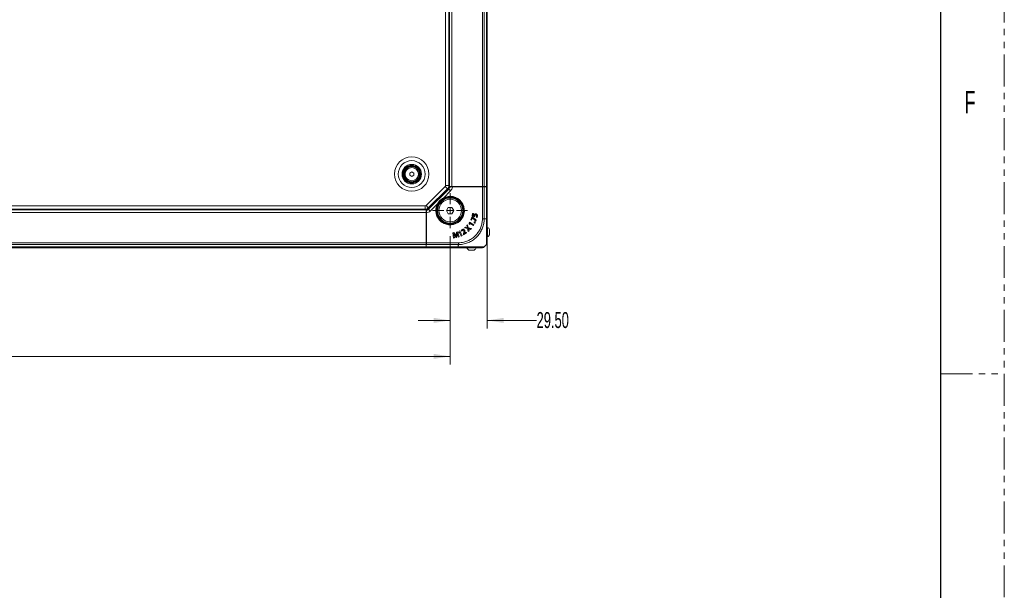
# Model space of a CAD drawing. Header units: millimetres. Extents: x 0 to 1118, y 0 to 864.
# Tile 388 of 390: x 922 to 1118, y 497 to 610. Entities that reach past the tile are written whole.
import ezdxf

# ---------------------------------------------------------------- set-up
doc = ezdxf.new("R2010")
doc.units = ezdxf.units.MM
doc.linetypes.add('PHANTOM', pattern=[12.7, 6.35, -1.27, 1.27, -1.27, 1.27, -1.27])
doc.styles.add('SLDTEXTSTYLE0', font='TXT', dxfattribs={"width": 0.605})
doc.styles.add('SLDTEXTSTYLE2', font='TXT', dxfattribs={"width": 0.6})
doc.dimstyles.new('SLDDIMSTYLE1', dxfattribs={"dimtxt": 3.175, "dimasz": 3.302, "dimexe": 0, "dimexo": 0.0625, "dimgap": 0.79375, "dimtad": 0, "dimtih": 1, "dimtoh": 1, "dimdec": 1, "dimlfac": 4, "dimrnd": 1e-09, "dimzin": 4, "dimdsep": 46, "dimtxsty": 'SLDTEXTSTYLE0', "dimsah": 1, "dimcen": 0.09, "dimadec": 0, "dimazin": 1, "dimtfac": 1, "dimtofl": 0, "dimtmove": 0, "dimatfit": 3, "dimfxl": 1, "dimfrac": 2, "dimtolj": 1, "dimtzin": 12, "dimarcsym": 0})
doc.dimstyles.new('SLDDIMSTYLE6', dxfattribs={"dimtxt": 3.175, "dimasz": 3.302, "dimexe": 0, "dimexo": 0.0625, "dimgap": 0.79375, "dimtad": 0, "dimtih": 1, "dimtoh": 1, "dimlfac": 4, "dimrnd": 1e-09, "dimzin": 4, "dimdsep": 46, "dimtxsty": 'SLDTEXTSTYLE0', "dimsah": 1, "dimcen": 0.09, "dimadec": 0, "dimazin": 1, "dimtfac": 1, "dimtmove": 0, "dimatfit": 0, "dimfxl": 1, "dimfrac": 2, "dimtolj": 1, "dimtzin": 12, "dimarcsym": 0})

# ---------------------------------------------------------------- blocks, each defined once
blk = doc.blocks.new('_D_25')
at = {"color": 7, "linetype": 'Continuous', "lineweight": 0}
for p, q in [((793.67, 567.13), (793.67, 541.6)), ((1007.42, 567.13), (1007.42, 541.6)), ((793.67, 543.2), (895.09, 543.2)), ((1007.42, 543.2), (906, 543.2))]:
    blk.add_line(p, q, dxfattribs=at)
for points in [[(793.67, 543.2), (796.97, 542.7), (796.97, 543.71)], [(1007.42, 543.2), (1004.12, 543.71), (1004.12, 542.7)]]:
    blk.add_solid(points, dxfattribs=at)
at = {"color": 7, "linetype": 'Continuous', "lineweight": 0, "insert": (895.09, 544.86), "char_height": 3.175, "attachment_point": 1, "style": 'SLDTEXTSTYLE0'}
blk.add_mtext('855.0', dxfattribs=at)
blk = doc.blocks.new('_D_26')
at = {"color": 7, "linetype": 'Continuous', "lineweight": 0}
for p, q in [((1014.79, 568.97), (1014.79, 548.76)), ((1007.42, 567.13), (1007.42, 548.76)), ((1007.42, 550.36), (1001.07, 550.36)), ((1014.79, 550.36), (1024.61, 550.36))]:
    blk.add_line(p, q, dxfattribs=at)
for points in [[(1007.42, 550.36), (1004.12, 550.87), (1004.12, 549.85)], [(1014.79, 550.36), (1018.1, 549.85), (1018.1, 550.87)]]:
    blk.add_solid(points, dxfattribs=at)
at = {"color": 7, "linetype": 'Continuous', "lineweight": 0, "insert": (1024.61, 552.02), "char_height": 3.175, "attachment_point": 1, "style": 'SLDTEXTSTYLE0'}
blk.add_mtext('29.50', dxfattribs=at)
blk = doc.blocks.new('SW_CENTERMARKSYMBOL_9')
at = {"color": 0, "linetype": 'Continuous', "lineweight": 0}
for p, q in [((0, 1.27), (0, 3.47)), ((-1.27, 0), (-3.47, 0)), ((0, 0), (-0.64, 0)), ((0, 0), (0, 0.64)), ((0, 0), (0, -0.64)), ((0, 0), (0.64, 0)), ((1.27, 0), (3.47, 0)), ((0, -1.27), (0, -3.47))]:
    blk.add_line(p, q, dxfattribs=at)

msp = doc.modelspace()

# ---------------------------------------------------------------- linework, layer by layer
at = {"color": 7, "linetype": 'PHANTOM', "lineweight": 0}
for p, q in [((1117.6, 0), (1117.6, 863.6)), ((1104.9, 539.75), (1117.6, 539.75))]:
    msp.add_line(p, q, dxfattribs=at)
at = {"color": 7, "linetype": 'Continuous', "lineweight": 30}
msp.add_line((1104.9, 838.2), (1104.9, 25.4), dxfattribs=at)
at = {"color": 9, "linetype": 'Continuous', "lineweight": 0}
for p, q in [((1006.5069, 577.1647), (1006.5069, 711.2331)), ((1007.1694, 711.4114), (1007.1694, 576.9864)), ((1007.7944, 711.4114), (1007.7944, 576.9864)), ((1013.8372, 711.4114), (1013.8372, 576.9864)), ((1014.1908, 711.4114), (1014.1908, 576.9864)), ((1014.6479, 711.4114), (1014.6479, 576.9864)), ((1002.6303, 573.1846), (1006.4336, 576.988)), ((1003.1302, 572.4576), (1007.1607, 576.488)), ((1007.5134, 576.1354), (1006.0745, 574.6965)), ((1006.4336, 576.988), (1006.8932, 576.5283)), ((1006.5069, 577.1647), (1007.1569, 577.1647)), ((1007.1607, 576.488), (1007.0848, 576.5269)), ((1007.5134, 576.1354), (1007.1607, 576.488)), ((1007.6211, 576.9364), (1007.7259, 576.9364)), ((1007.7259, 576.9364), (1014.1908, 576.9364)), ((1013.8372, 570.5485), (1013.8372, 576.919)), ((1014.1908, 576.9215), (1014.1908, 570.546)), ((1014.5465, 576.9451), (1014.5465, 576.9864)), ((1014.6479, 570.574), (1014.6479, 576.9433)), ((1006.0982, 574.6525), (1006.0745, 574.6965)), ((1002.6319, 572.4489), (798.4569, 572.4489)), ((1002.6319, 571.8239), (798.4569, 571.8239)), ((798.6352, 573.1114), (1002.4535, 573.1114)), ((1002.4535, 573.1114), (1002.4535, 572.4614)), ((1002.6303, 573.1846), (1003.0899, 572.725)), ((1002.6819, 571.8924), (1002.6819, 571.9972)), ((1002.6819, 565.4275), (1002.6819, 571.8924)), ((1003.0914, 572.5334), (1003.1302, 572.4576)), ((1003.4829, 572.1049), (1003.1302, 572.4576)), ((1004.9218, 573.5437), (1003.4829, 572.1049)), ((1004.9218, 573.5437), (1004.9658, 573.52)), ((1014.3516, 570.5739), (1014.6479, 570.5739)), ((1010.685, 568.8454), (1010.6856, 568.8475)), ((1010.8103, 568.972), (1010.8082, 568.9713)), ((1011.1152, 568.389), (1011.1173, 568.3897)), ((1011.2622, 568.5376), (1011.2616, 568.5355)), ((1002.6319, 565.781), (798.4569, 565.781)), ((1002.6993, 565.781), (1009.0698, 565.781)), ((1008.2153, 567.174), (1008.2175, 567.1744)), ((1008.3356, 567.2425), (1008.3338, 567.2414)), ((1008.7628, 567.3477), (1008.7649, 567.3475)), ((1008.9147, 567.3418), (1008.9126, 567.3412)), ((1010.0944, 567.6244), (1010.0922, 567.6249)), ((1002.6319, 565.4275), (798.4569, 565.4275)), ((1002.6319, 564.9704), (798.4569, 564.9704)), ((1002.6319, 565.0717), (1002.6732, 565.0717)), ((1002.6749, 564.9704), (1009.0443, 564.9704)), ((1009.0723, 565.4275), (1002.6967, 565.4275)), ((1009.0444, 565.2666), (1009.0444, 564.9704))]:
    msp.add_line(p, q, dxfattribs=at)
at = {"color": 7, "linetype": 'Continuous', "lineweight": 15}
for p, q in [((1007.1569, 577.1647), (1007.1569, 711.2331)), ((1007.2944, 711.4114), (1007.2944, 576.9864)), ((1014.7944, 711.4114), (1014.7944, 576.9864)), ((999.4069, 579.6726), (999.7944, 579.8964)), ((999.4069, 579.2252), (999.4069, 579.6726)), ((999.7944, 579.8964), (1000.1819, 579.6726)), ((1000.1819, 579.6726), (1000.1819, 579.2252)), ((999.7944, 579.0015), (999.4069, 579.2252)), ((1000.1819, 579.2252), (999.7944, 579.0015)), ((1003.0899, 572.725), (1006.8932, 576.5283)), ((1003.0914, 572.5334), (1007.0848, 576.5269)), ((1007.1245, 576.9255), (1007.2925, 576.9255)), ((1007.139, 576.9864), (1007.2217, 576.9864)), ((1007.2217, 576.9864), (1007.1608, 576.9255)), ((1007.2944, 576.9864), (1007.2217, 576.9864)), ((1007.2925, 576.9255), (1007.2944, 576.9364)), ((1007.7944, 576.9864), (1007.2944, 576.9864)), ((1007.2944, 576.9364), (1007.296, 576.9473)), ((1007.3744, 576.9271), (1007.296, 576.9473)), ((1007.296, 576.9473), (1007.5444, 576.9473)), ((1007.5444, 576.9473), (1007.6211, 576.9364)), ((1007.6211, 576.9364), (1007.7259, 576.9513)), ((1007.6211, 576.9364), (1007.7259, 576.9215)), ((1007.7259, 576.9364), (1007.7259, 576.9513)), ((1007.7259, 576.9513), (1014.1908, 576.9513)), ((1007.7259, 576.9364), (1007.7259, 576.9215)), ((1007.7259, 576.9215), (1014.1908, 576.9215)), ((1013.8372, 576.9864), (1007.7944, 576.9864)), ((1007.8747, 576.919), (1013.8372, 576.919)), ((1008.4418, 576.9513), (1008.4769, 576.9864)), ((1012.1444, 576.9513), (1012.1444, 576.9864)), ((1012.6444, 576.9864), (1012.6444, 576.9513)), ((1013.5444, 576.9513), (1013.5444, 576.9864)), ((1014.1908, 576.9864), (1013.8372, 576.9864)), ((1014.6479, 576.9864), (1014.1908, 576.9864)), ((1014.1908, 576.9513), (1014.1908, 576.9364)), ((1014.1908, 576.9513), (1014.6479, 576.9433)), ((1014.1908, 576.9364), (1014.1908, 576.9215)), ((1014.7944, 576.9864), (1014.6479, 576.9864)), ((1014.6694, 576.9864), (1014.6694, 576.9429)), ((1014.7944, 576.9372), (1014.7944, 570.5745)), ((1004.9557, 573.4653), (1005.5544, 574.0639)), ((1005.5544, 574.0639), (1006.153, 574.6626)), ((1002.6319, 572.3239), (798.4569, 572.3239)), ((798.6352, 572.4614), (1002.4535, 572.4614)), ((1002.6319, 572.3965), (1002.6319, 572.4793)), ((1002.6928, 572.4574), (1002.6319, 572.3965)), ((1002.6319, 572.3965), (1002.6319, 572.3239)), ((1002.6319, 571.8239), (1002.6319, 572.3239)), ((1002.6319, 565.781), (1002.6319, 571.8239)), ((1002.667, 571.8924), (1002.6819, 571.9972)), ((1002.6819, 571.8924), (1002.667, 571.8924)), ((1002.667, 565.4275), (1002.667, 571.8924)), ((1002.6819, 572.3239), (1002.6709, 572.3222)), ((1002.6912, 572.2439), (1002.6709, 572.3222)), ((1002.6709, 572.0739), (1002.6709, 572.3222)), ((1002.6819, 571.9972), (1002.6709, 572.0739)), ((1002.6819, 572.3239), (1002.6928, 572.3258)), ((1002.6967, 571.8924), (1002.6819, 571.9972)), ((1002.6819, 571.8924), (1002.6967, 571.8924)), ((1002.6928, 572.4938), (1002.6928, 572.3258)), ((1002.6967, 565.4275), (1002.6967, 571.8924)), ((1002.6993, 571.7435), (1002.6993, 565.781)), ((1007.0497, 572.8391), (1006.6801, 572.1989)), ((1006.6801, 572.1989), (1007.0497, 571.5587)), ((1006.6902, 572.1989), (1006.6801, 572.1989)), ((1007.0548, 572.8304), (1006.6902, 572.1989)), ((1006.6902, 572.1989), (1007.0548, 571.5674)), ((1007.789, 572.8391), (1007.0497, 572.8391)), ((1007.0548, 572.8304), (1007.0497, 572.8391)), ((1007.7839, 572.8304), (1007.0548, 572.8304)), ((1007.7839, 572.8304), (1007.789, 572.8391)), ((1008.1485, 572.1989), (1007.7839, 572.8304)), ((1007.7839, 571.5674), (1008.1485, 572.1989)), ((1008.1586, 572.1989), (1007.789, 572.8391)), ((1007.789, 571.5587), (1008.1586, 572.1989)), ((1008.1485, 572.1989), (1008.1586, 572.1989)), ((1010.0554, 572.1114), (1010.188, 572.1114)), ((1010.0569, 572.2364), (1010.0569, 572.1989)), ((1011.8966, 571.639), (1011.797, 571.1216)), ((1011.8983, 571.6365), (1011.7995, 571.1231)), ((1012.0537, 571.6088), (1011.8966, 571.639)), ((1011.8983, 571.6365), (1011.8966, 571.639)), ((1012.0511, 571.607), (1011.8983, 571.6365)), ((1011.9771, 571.2224), (1012.0511, 571.607)), ((1011.9796, 571.2238), (1012.0537, 571.6088)), ((1012.0511, 571.607), (1012.0537, 571.6088)), ((1002.6319, 571.1414), (1002.667, 571.1765)), ((1007.0548, 571.5674), (1007.0497, 571.5587)), ((1007.0497, 571.5587), (1007.789, 571.5587)), ((1007.0548, 571.5674), (1007.7839, 571.5674)), ((1007.7839, 571.5674), (1007.789, 571.5587)), ((1011.2142, 569.7763), (1011.1857, 569.5015)), ((1011.2164, 569.7755), (1011.188, 569.5029)), ((1011.3003, 569.9129), (1011.2142, 569.7763)), ((1011.2164, 569.7755), (1011.2142, 569.7763)), ((1011.301, 569.9099), (1011.2164, 569.7755)), ((1012.1627, 569.3697), (1011.3003, 569.9129)), ((1011.301, 569.9099), (1011.3003, 569.9129)), ((1012.1597, 569.3691), (1011.301, 569.9099)), ((1011.3247, 569.4546), (1011.3443, 569.6603)), ((1011.3266, 569.4516), (1011.3465, 569.6596)), ((1011.3443, 569.6603), (1011.3475, 569.6653)), ((1011.3443, 569.6603), (1011.3465, 569.6596)), ((1011.3465, 569.6596), (1011.3481, 569.6623)), ((1011.3475, 569.6653), (1011.3481, 569.6623)), ((1011.3475, 569.6653), (1012.0625, 569.2149)), ((1011.3481, 569.6623), (1012.0632, 569.2119)), ((1011.7773, 571.0167), (1011.5474, 570.371)), ((1011.5502, 570.3723), (1011.5474, 570.371)), ((1011.5474, 570.371), (1011.6981, 570.3173)), ((1011.7786, 571.0139), (1011.5502, 570.3723)), ((1011.5502, 570.3723), (1011.6968, 570.3201)), ((1011.6968, 570.3201), (1011.8578, 570.7723)), ((1011.6968, 570.3201), (1011.6981, 570.3173)), ((1011.6981, 570.3173), (1011.8591, 570.7695)), ((1011.894, 570.9752), (1011.7773, 571.0167)), ((1011.7786, 571.0139), (1011.7773, 571.0167)), ((1011.8928, 570.9733), (1011.7786, 571.0139)), ((1011.7995, 571.1231), (1011.797, 571.1216)), ((1011.797, 571.1216), (1012.2893, 570.9581)), ((1011.7995, 571.1231), (1012.2873, 570.9611)), ((1011.8578, 570.7723), (1011.8633, 570.7703)), ((1011.8578, 570.7723), (1011.8591, 570.7695)), ((1011.8591, 570.7695), (1011.862, 570.7684)), ((1011.8633, 570.7703), (1011.862, 570.7684)), ((1011.862, 570.7684), (1012.5247, 570.0763)), ((1011.8633, 570.7703), (1012.5238, 570.0804)), ((1011.8928, 570.9733), (1011.894, 570.9752)), ((1012.5905, 570.2679), (1011.8928, 570.9733)), ((1012.5931, 570.2684), (1011.894, 570.9752)), ((1011.9771, 571.2224), (1011.9796, 571.2238)), ((1012.1759, 571.153), (1011.9771, 571.2224)), ((1012.1739, 571.156), (1011.9796, 571.2238)), ((1012.1759, 571.153), (1012.1739, 571.156)), ((1012.1854, 571.2288), (1012.1832, 571.2293)), ((1012.1968, 569.8905), (1012.1948, 569.8915)), ((1012.2552, 569.7321), (1012.2543, 569.7302)), ((1012.2965, 571.4585), (1012.2949, 571.46)), ((1012.3043, 571.0974), (1012.3065, 571.097)), ((1012.3574, 569.9426), (1012.3584, 569.9446)), ((1012.4161, 569.785), (1012.4176, 569.7833)), ((1012.4161, 569.785), (1012.4161, 569.785)), ((1012.4176, 569.7833), (1012.4178, 569.7833)), ((1012.5238, 570.0804), (1012.5905, 570.2679)), ((1012.5238, 570.0804), (1012.5247, 570.0763)), ((1012.5247, 570.0763), (1012.5931, 570.2684)), ((1012.5511, 571.3473), (1012.5506, 571.3452)), ((1012.5738, 571.5398), (1012.5742, 571.5419)), ((1012.5905, 570.2679), (1012.5931, 570.2684)), ((1012.5974, 570.8828), (1012.7332, 570.8168)), ((1012.6007, 570.8835), (1012.7326, 570.8195)), ((1012.6941, 571.0925), (1012.692, 571.0929)), ((1012.8405, 571.0706), (1012.8427, 571.0702)), ((1014.7944, 570.5745), (1014.7944, 570.4239)), ((1007.4194, 569.5614), (1007.3819, 569.5614)), ((1007.5069, 569.4303), (1007.5069, 569.5629)), ((1008.193, 567.8173), (1007.9454, 567.7601)), ((1007.9454, 567.7601), (1008.1145, 566.7145)), ((1007.9479, 567.7585), (1007.9454, 567.7601)), ((1008.1919, 567.8148), (1007.9479, 567.7585)), ((1007.9479, 567.7585), (1008.1162, 566.7171)), ((1008.1919, 567.8148), (1008.193, 567.8173)), ((1008.421, 567.4331), (1008.1919, 567.8148)), ((1008.4229, 567.4342), (1008.193, 567.8173)), ((1008.6712, 567.9277), (1008.6244, 567.4824)), ((1008.6732, 567.9259), (1008.6265, 567.4822)), ((1008.9157, 567.9842), (1008.6712, 567.9277)), ((1008.6732, 567.9259), (1008.6712, 567.9277)), ((1008.9142, 567.9816), (1008.6732, 567.9259)), ((1008.7939, 567.7716), (1008.8024, 567.7736)), ((1008.7939, 567.7716), (1008.796, 567.7699)), ((1008.796, 567.7699), (1008.8007, 567.7709)), ((1008.8024, 567.7736), (1008.8007, 567.7709)), ((1008.9142, 567.9816), (1008.9157, 567.9842)), ((1009.2103, 566.9697), (1008.9142, 567.9816)), ((1009.213, 566.9681), (1008.9157, 567.9842)), ((1009.2342, 568.0785), (1009.058, 567.8657)), ((1009.058, 567.8657), (1009.1476, 567.746)), ((1009.0608, 567.8656), (1009.058, 567.8657)), ((1009.2356, 568.0767), (1009.0608, 567.8656)), ((1009.0608, 567.8656), (1009.1477, 567.7496)), ((1009.1476, 567.746), (1009.2795, 567.9081)), ((1009.1477, 567.7496), (1009.1476, 567.746)), ((1009.1477, 567.7496), (1009.2782, 567.9099)), ((1009.3817, 568.1444), (1009.2342, 568.0785)), ((1009.2356, 568.0767), (1009.2342, 568.0785)), ((1009.3805, 568.1416), (1009.2356, 568.0767)), ((1009.2782, 567.9099), (1009.2835, 567.9123)), ((1009.2782, 567.9099), (1009.2795, 567.9081)), ((1009.2795, 567.9081), (1009.2824, 567.9094)), ((1009.2835, 567.9123), (1009.2824, 567.9094)), ((1009.2824, 567.9094), (1009.6275, 567.1379)), ((1009.2835, 567.9123), (1009.6286, 567.1408)), ((1009.3805, 568.1416), (1009.3817, 568.1444)), ((1009.7949, 567.2152), (1009.3805, 568.1416)), ((1009.7978, 567.2141), (1009.3817, 568.1444)), ((1009.6262, 568.1602), (1009.7475, 568.0762)), ((1009.6288, 568.1611), (1009.7464, 568.0796)), ((1009.8338, 568.4164), (1009.8327, 568.4182)), ((1009.8837, 568.2671), (1009.8848, 568.2653)), ((1010.1149, 567.3671), (1010.6961, 567.7417)), ((1010.1155, 567.3702), (1010.6931, 567.7424)), ((1010.132, 568.2213), (1010.1301, 568.2201)), ((1010.2535, 567.6517), (1010.2873, 567.7656)), ((1010.2559, 567.652), (1010.2894, 567.765)), ((1010.6089, 567.8731), (1010.2569, 567.6464)), ((1010.6095, 567.8762), (1010.2576, 567.6494)), ((1010.2803, 568.3392), (1010.2822, 568.3404)), ((1010.2873, 567.7656), (1010.2894, 567.765)), ((1010.4503, 568.9196), (1010.2948, 568.7624)), ((1010.299, 568.7636), (1010.2948, 568.7624)), ((1010.2948, 568.7624), (1010.8777, 568.6091)), ((1010.4509, 568.9171), (1010.299, 568.7636)), ((1010.299, 568.7636), (1010.8795, 568.6109)), ((1010.6856, 568.8475), (1010.4503, 568.9196)), ((1010.4509, 568.9171), (1010.4503, 568.9196)), ((1010.685, 568.8454), (1010.4509, 568.9171)), ((1010.6089, 567.8731), (1010.6095, 567.8762)), ((1010.6931, 567.7424), (1010.6089, 567.8731)), ((1010.6961, 567.7417), (1010.6095, 567.8762)), ((1010.6931, 567.7424), (1010.6961, 567.7417)), ((1010.8882, 569.3621), (1010.7327, 569.2049)), ((1010.7327, 569.2049), (1010.8082, 568.9713)), ((1010.7352, 569.2043), (1010.7327, 569.2049)), ((1010.8871, 569.3578), (1010.7352, 569.2043)), ((1010.7352, 569.2043), (1010.8103, 568.972)), ((1010.8756, 568.7876), (1010.8735, 568.7854)), ((1010.8741, 568.7829), (1010.8735, 568.7854)), ((1010.8781, 568.7871), (1010.8741, 568.7829)), ((1010.8781, 568.7871), (1010.8756, 568.7876)), ((1010.8795, 568.6109), (1010.8777, 568.6091)), ((1010.8777, 568.6091), (1011.0372, 568.01)), ((1010.8795, 568.6109), (1011.0383, 568.0142)), ((1010.8871, 569.3578), (1010.8882, 569.3621)), ((1011.0358, 568.7778), (1010.8871, 569.3578)), ((1011.0376, 568.7796), (1010.8882, 569.3621)), ((1011.0358, 568.7778), (1011.0376, 568.7796)), ((1011.6441, 568.6263), (1011.0358, 568.7778)), ((1011.0372, 568.01), (1011.1927, 568.1672)), ((1011.0383, 568.0142), (1011.0372, 568.01)), ((1011.6483, 568.6275), (1011.0376, 568.7796)), ((1011.0383, 568.0142), (1011.1902, 568.1677)), ((1011.0402, 568.5982), (1011.0457, 568.6036)), ((1011.0402, 568.5982), (1011.0428, 568.5977)), ((1011.0428, 568.5977), (1011.0463, 568.6011)), ((1011.0457, 568.6036), (1011.0463, 568.6011)), ((1011.1902, 568.1677), (1011.1152, 568.389)), ((1011.1927, 568.1672), (1011.1173, 568.3897)), ((1011.188, 569.5029), (1011.1857, 569.5015)), ((1011.1857, 569.5015), (1011.3266, 569.4516)), ((1011.188, 569.5029), (1011.3247, 569.4546)), ((1011.1902, 568.1677), (1011.1927, 568.1672)), ((1011.2616, 568.5355), (1011.4917, 568.4692)), ((1011.2622, 568.5376), (1011.491, 568.4717)), ((1011.3247, 569.4546), (1011.3266, 569.4516)), ((1011.491, 568.4717), (1011.6441, 568.6263)), ((1011.491, 568.4717), (1011.4917, 568.4692)), ((1011.4917, 568.4692), (1011.6483, 568.6275)), ((1011.6441, 568.6263), (1011.6483, 568.6275)), ((1012.0625, 569.2149), (1012.1597, 569.3691)), ((1012.0625, 569.2149), (1012.0632, 569.2119)), ((1012.0632, 569.2119), (1012.1627, 569.3697)), ((1012.1597, 569.3691), (1012.1627, 569.3697)), ((1014.8594, 568.865), (1014.7944, 568.865)), ((1014.8594, 566.99), (1014.8594, 568.865)), ((1015.2644, 567.3997), (1015.2644, 568.4552)), ((1002.6319, 567.4739), (1002.667, 567.4739)), ((1002.667, 566.9739), (1002.6319, 566.9739)), ((1002.6319, 566.0739), (1002.667, 566.0739)), ((1002.6319, 565.4275), (1002.6319, 565.781)), ((1008.1145, 566.7145), (1008.2902, 566.755)), ((1008.1162, 566.7171), (1008.1145, 566.7145)), ((1008.1162, 566.7171), (1008.2877, 566.7567)), ((1008.132, 567.6184), (1008.1388, 567.6205)), ((1008.132, 567.6184), (1008.1345, 567.6169)), ((1008.1345, 567.6169), (1008.1376, 567.6178)), ((1008.1388, 567.6205), (1008.1376, 567.6178)), ((1008.2877, 566.7567), (1008.2153, 567.174)), ((1008.2902, 566.755), (1008.2175, 567.1744)), ((1008.2877, 566.7567), (1008.2902, 566.755)), ((1008.3338, 567.2414), (1008.5731, 566.8332)), ((1008.3356, 567.2425), (1008.5741, 566.8357)), ((1008.421, 567.4331), (1008.4229, 567.4342)), ((1008.5731, 566.8332), (1008.7182, 566.8667)), ((1008.5741, 566.8357), (1008.5731, 566.8332)), ((1008.5741, 566.8357), (1008.7162, 566.8685)), ((1008.5991, 567.0961), (1008.6003, 567.0986)), ((1008.6068, 567.0978), (1008.5991, 567.0961)), ((1008.6047, 567.0995), (1008.6003, 567.0986)), ((1008.6068, 567.0978), (1008.6047, 567.0995)), ((1008.6265, 567.4822), (1008.6244, 567.4824)), ((1008.7162, 566.8685), (1008.7628, 567.3477)), ((1008.7162, 566.8685), (1008.7182, 566.8667)), ((1008.7182, 566.8667), (1008.7649, 567.3475)), ((1008.9126, 567.3412), (1009.0297, 566.9258)), ((1008.9147, 567.3418), (1009.0312, 566.9284)), ((1009.0297, 566.9258), (1009.213, 566.9681)), ((1009.0312, 566.9284), (1009.0297, 566.9258)), ((1009.0312, 566.9284), (1009.2103, 566.9697)), ((1009.2103, 566.9697), (1009.213, 566.9681)), ((1009.6275, 567.1379), (1009.7978, 567.2141)), ((1009.6286, 567.1408), (1009.6275, 567.1379)), ((1009.6286, 567.1408), (1009.7949, 567.2152)), ((1009.7949, 567.2152), (1009.7978, 567.2141)), ((1010.0922, 567.6249), (1010.0512, 567.466)), ((1010.0535, 567.4664), (1010.0512, 567.466)), ((1010.0512, 567.466), (1010.1149, 567.3671)), ((1010.0944, 567.6244), (1010.0535, 567.4664)), ((1010.0535, 567.4664), (1010.1155, 567.3702)), ((1010.1155, 567.3702), (1010.1149, 567.3671)), ((1010.2535, 567.6517), (1010.2559, 567.652)), ((1010.2569, 567.6464), (1010.2535, 567.6517)), ((1010.2576, 567.6494), (1010.2559, 567.652)), ((1010.2569, 567.6464), (1010.2576, 567.6494)), ((1014.7944, 566.99), (1014.8594, 566.99)), ((1002.6319, 564.8239), (798.4569, 564.8239)), ((1002.6319, 564.9704), (1002.6319, 565.4275)), ((1002.6319, 564.8239), (1002.6319, 564.9704)), ((1002.6753, 564.9489), (1002.6319, 564.9489)), ((1002.667, 565.4275), (1002.6749, 564.9704)), ((1002.6819, 565.4275), (1002.667, 565.4275)), ((1009.0438, 564.8239), (1002.6811, 564.8239)), ((1002.6967, 565.4275), (1002.6819, 565.4275)), ((1009.1943, 564.8239), (1009.0438, 564.8239)), ((1010.7533, 564.8239), (1010.7533, 564.7589)), ((1010.7533, 564.7589), (1012.6283, 564.7589)), ((1011.163, 564.3539), (1012.2186, 564.3539)), ((1012.6283, 564.7589), (1012.6283, 564.8239)), ((1014.6479, 565.4275), (1014.1908, 564.9703))]:
    msp.add_line(p, q, dxfattribs=at)
at = {"color": 7, "linetype": 'Continuous', "lineweight": 15, "flags": 128}
for points in [[(1010.134, 572.7502), (1010.0905, 572.5778), (1010.0569, 572.2364)], [(1012.2873, 570.9611), (1012.2883, 570.9596), (1012.2893, 570.9581)], [(1012.4161, 569.785), (1012.4168, 569.7843), (1012.4173, 569.7838), (1012.4178, 569.7833)], [(1012.6007, 570.8835), (1012.599, 570.8831), (1012.5974, 570.8828)], [(1012.7326, 570.8195), (1012.7329, 570.8181), (1012.7332, 570.8168)], [(1007.3819, 569.5614), (1007.0404, 569.5278), (1006.868, 569.4843)], [(1009.6288, 568.1611), (1009.6275, 568.1606), (1009.6262, 568.1602)], [(1009.7464, 568.0796), (1009.747, 568.0779), (1009.7475, 568.0762)]]:
    msp.add_lwpolyline(points, dxfattribs=at)
at = {"color": 9, "linetype": 'Continuous', "lineweight": 0}
for radius in [3.4165, 2.677, 1.9375, 1.3179]:
    msp.add_circle((999.7944, 579.4489), radius, dxfattribs=at)
at = {"color": 7, "linetype": 'Continuous', "lineweight": 15}
for centre, radius in [((999.7944, 579.4489), 1.75), ((999.7944, 579.4489), 1.6875), ((999.7944, 579.4489), 1.575), ((999.7944, 579.4489), 1.5), ((1007.4194, 572.1989), 2.6375), ((1007.4194, 572.1989), 2.5125), ((1007.4194, 572.1989), 2.5), ((1007.4194, 572.1989), 2.25)]:
    msp.add_circle(centre, radius, dxfattribs=at)
at = {"color": 9, "linetype": 'Continuous', "lineweight": 0}
for centre, radius, start, end in [((1006.2569, 577.1647), 0.25, 315, 0), ((1007.4194, 572.1989), 2.8366, 151.699714, 118.300286), ((1007.4194, 572.1989), 2.7866, 151.699714, 118.300286), ((1002.4535, 573.3614), 0.25, 270, 315)]:
    msp.add_arc(centre, radius, start, end, dxfattribs=at)
at = {"color": 7, "linetype": 'Continuous', "lineweight": 15}
for centre, radius, start, end in [((1006.2569, 577.1647), 0.9, 315, 0), ((1007.4194, 572.1989), 2.77, 145.455877, 124.544123), ((1007.4194, 572.1989), 2.77, 124.544123, 145.455877), ((1002.4535, 573.3614), 0.9, 270, 315), ((1014.3207, 567.9275), 1.0813, 29.216202, 60.117852), ((1014.3207, 567.9275), 1.0813, 299.882148, 330.783798), ((1011.6908, 565.2976), 1.0813, 209.882148, 240.783798), ((1011.6908, 565.2976), 1.0813, 299.216202, 330.117852), ((1014.2944, 565.781), 0.5, 315, 336.60475)]:
    msp.add_arc(centre, radius, start, end, dxfattribs=at)
for centre, major_axis, start_param, end_param in [((1013.8372, 576.9277), (0.5, 0), 4.71238898, 5.49778714), ((1014.2944, 576.9372), (0.5, 0), 0, 0.78539816), ((1002.6906, 565.781), (0, 0.5), 3.92699082, 4.71238898), ((1002.6811, 565.3239), (0, 0.5), 2.35619449, 3.14159265)]:
    msp.add_ellipse(centre, major_axis=major_axis, ratio=0.01745506, start_param=start_param, end_param=end_param, dxfattribs=at)
for points, knots in [([(1007.0848, 576.5269), (1007.1359, 576.5869), (1007.2355, 576.704), (1007.2738, 576.8529), (1007.2925, 576.9255)], [0, 0, 0, 0, 0.51204708, 1, 1, 1, 1]), ([(1007.3744, 576.9271), (1007.3837, 576.9261), (1007.4023, 576.9242), (1007.4981, 576.9217), (1007.632, 576.9199), (1007.766, 576.9191), (1007.8484, 576.919), (1007.8747, 576.919)], [0, 0, 0, 0, 0.22296652, 0.44590646, 0.66962143, 0.89461724, 1, 1, 1, 1]), ([(1002.6993, 571.7435), (1002.6992, 571.8001), (1002.699, 571.9132), (1002.6975, 572.0639), (1002.6953, 572.1775), (1002.693, 572.2319), (1002.6916, 572.2411), (1002.6912, 572.2439)], [0, 0, 0, 0, 0.2256354, 0.45127556, 0.67670852, 0.90114065, 1, 1, 1, 1]), ([(1002.6928, 572.3258), (1002.7654, 572.3444), (1002.9142, 572.3827), (1003.0314, 572.4824), (1003.0914, 572.5334)], [0, 0, 0, 0, 0.48797069, 1, 1, 1, 1]), ([(1012.1832, 571.2293), (1012.1822, 571.2232), (1012.18, 571.211), (1012.1763, 571.1867), (1012.1749, 571.1682), (1012.1739, 571.156)], [0, 0, 0, 0, 0.25028992, 0.50060717, 1, 1, 1, 1]), ([(1012.1854, 571.2288), (1012.1843, 571.2228), (1012.1822, 571.2106), (1012.1793, 571.1919), (1012.1774, 571.1727), (1012.1764, 571.1595), (1012.1759, 571.153)], [0, 0, 0, 0, 0.24180241, 0.48363155, 0.74170098, 1, 1, 1, 1]), ([(1012.1948, 569.8915), (1012.1887, 569.8741), (1012.1785, 569.8446), (1012.1862, 569.8009), (1012.2045, 569.7672), (1012.2292, 569.7441), (1012.2473, 569.734), (1012.2543, 569.7302)], [0, 0, 0, 0, 0.283736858, 0.479364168, 0.674976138, 0.876265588, 1, 1, 1, 1]), ([(1012.2949, 571.46), (1012.2797, 571.4423), (1012.2493, 571.4068), (1012.2089, 571.3294), (1012.1932, 571.268), (1012.1832, 571.2293)], [0, 0, 0, 0, 0.26921766, 0.5387715, 1, 1, 1, 1]), ([(1012.1968, 569.8905), (1012.1907, 569.8731), (1012.1806, 569.8438), (1012.1886, 569.8007), (1012.2068, 569.7678), (1012.2311, 569.7455), (1012.2487, 569.7357), (1012.2552, 569.7321)], [0, 0, 0, 0, 0.28911165, 0.48436986, 0.67958572, 0.8812901, 1, 1, 1, 1]), ([(1012.2965, 571.4585), (1012.2814, 571.4409), (1012.2511, 571.4057), (1012.211, 571.3286), (1012.1953, 571.2675), (1012.1854, 571.2288)], [0, 0, 0, 0, 0.268872, 0.53808034, 1, 1, 1, 1]), ([(1012.3584, 569.9446), (1012.3417, 569.9508), (1012.3132, 569.9615), (1012.2695, 569.958), (1012.2352, 569.9424), (1012.2101, 569.9185), (1012.1995, 569.8998), (1012.1948, 569.8915)], [0, 0, 0, 0, 0.27407628, 0.46958705, 0.66584719, 0.85149868, 1, 1, 1, 1]), ([(1012.3574, 569.9426), (1012.3408, 569.9488), (1012.3124, 569.9594), (1012.2694, 569.9556), (1012.2359, 569.9402), (1012.2116, 569.9167), (1012.2013, 569.8985), (1012.1968, 569.8905)], [0, 0, 0, 0, 0.27917129, 0.47387938, 0.6693085, 0.85457765, 1, 1, 1, 1]), ([(1012.2543, 569.7302), (1012.2707, 569.7241), (1012.2995, 569.7134), (1012.3436, 569.7177), (1012.3794, 569.7338), (1012.4034, 569.7584), (1012.4136, 569.7763), (1012.4176, 569.7833)], [0, 0, 0, 0, 0.271094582, 0.474054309, 0.677285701, 0.874049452, 1, 1, 1, 1]), ([(1012.2552, 569.7321), (1012.2717, 569.7261), (1012.3002, 569.7155), (1012.3438, 569.7201), (1012.3788, 569.7361), (1012.4021, 569.7605), (1012.4121, 569.7781), (1012.4161, 569.785)], [0, 0, 0, 0, 0.27486746, 0.47645497, 0.67828942, 0.87371156, 1, 1, 1, 1]), ([(1012.2873, 570.9611), (1012.2879, 570.9728), (1012.2891, 570.9963), (1012.2944, 571.0418), (1012.3004, 571.0754), (1012.3043, 571.0974)], [0, 0, 0, 0, 0.25583283, 0.51172251, 1, 1, 1, 1]), ([(1012.2893, 570.9581), (1012.2899, 570.9699), (1012.291, 570.9933), (1012.2962, 571.0397), (1012.3024, 571.0741), (1012.3065, 571.097)], [0, 0, 0, 0, 0.25114657, 0.50236372, 1, 1, 1, 1]), ([(1012.5742, 571.5419), (1012.5493, 571.5454), (1012.4924, 571.5534), (1012.4028, 571.5369), (1012.3344, 571.4996), (1012.3033, 571.4685), (1012.2949, 571.46)], [0, 0, 0, 0, 0.24759303, 0.56628473, 0.88174124, 1, 1, 1, 1]), ([(1012.5738, 571.5398), (1012.5489, 571.5433), (1012.4922, 571.5512), (1012.4031, 571.5347), (1012.3354, 571.4976), (1012.3047, 571.4668), (1012.2965, 571.4585)], [0, 0, 0, 0, 0.24938637, 0.56801936, 0.8834066, 1, 1, 1, 1]), ([(1012.3043, 571.0974), (1012.3164, 571.1481), (1012.3335, 571.2201), (1012.3875, 571.2999), (1012.4396, 571.3392), (1012.4981, 571.3547), (1012.5348, 571.3496), (1012.5511, 571.3473)], [0, 0, 0, 0, 0.3912078, 0.55537824, 0.7206768, 0.8760478, 1, 1, 1, 1]), ([(1012.3065, 571.097), (1012.3185, 571.1475), (1012.3355, 571.2191), (1012.389, 571.2982), (1012.4404, 571.3371), (1012.4982, 571.3525), (1012.5345, 571.3474), (1012.5506, 571.3452)], [0, 0, 0, 0, 0.39340457, 0.55678714, 0.72129225, 0.87622271, 1, 1, 1, 1]), ([(1012.4161, 569.785), (1012.4216, 569.8002), (1012.4311, 569.8267), (1012.4266, 569.8671), (1012.4107, 569.9006), (1012.3862, 569.9263), (1012.3662, 569.9377), (1012.3574, 569.9426)], [0, 0, 0, 0, 0.25545244, 0.44413777, 0.63240267, 0.84009443, 1, 1, 1, 1]), ([(1012.4178, 569.7833), (1012.4234, 569.7985), (1012.4331, 569.8252), (1012.4292, 569.8663), (1012.4133, 569.9006), (1012.3884, 569.9275), (1012.3677, 569.9393), (1012.3584, 569.9446)], [0, 0, 0, 0, 0.249647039, 0.438837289, 0.627758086, 0.833821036, 1, 1, 1, 1]), ([(1012.5506, 571.3452), (1012.5742, 571.3379), (1012.6147, 571.3253), (1012.6592, 571.2833), (1012.6873, 571.2277), (1012.7014, 571.162), (1012.6949, 571.1141), (1012.692, 571.0929)], [0, 0, 0, 0, 0.226602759, 0.389655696, 0.552484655, 0.801706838, 1, 1, 1, 1]), ([(1012.5511, 571.3473), (1012.5746, 571.34), (1012.6153, 571.3274), (1012.6604, 571.2853), (1012.6892, 571.2293), (1012.7036, 571.1627), (1012.6971, 571.1142), (1012.6941, 571.0925)], [0, 0, 0, 0, 0.22418867, 0.38777997, 0.55119707, 0.79944335, 1, 1, 1, 1]), ([(1012.8405, 571.0706), (1012.8471, 571.1414), (1012.8576, 571.2532), (1012.7965, 571.3951), (1012.7152, 571.4856), (1012.6323, 571.5261), (1012.5843, 571.5373), (1012.5738, 571.5398)], [0, 0, 0, 0, 0.34884705, 0.55087161, 0.75322015, 0.94623166, 1, 1, 1, 1]), ([(1012.8427, 571.0702), (1012.8493, 571.1414), (1012.8598, 571.2539), (1012.7983, 571.3966), (1012.7163, 571.4875), (1012.633, 571.5282), (1012.5847, 571.5395), (1012.5742, 571.5419)], [0, 0, 0, 0, 0.34885313, 0.55093203, 0.75333106, 0.94633285, 1, 1, 1, 1]), ([(1012.692, 571.0929), (1012.6861, 571.0685), (1012.674, 571.019), (1012.6419, 570.9479), (1012.6123, 570.9046), (1012.5974, 570.8828)], [0, 0, 0, 0, 0.32352182, 0.65786032, 1, 1, 1, 1]), ([(1012.6941, 571.0925), (1012.6882, 571.0681), (1012.6762, 571.0188), (1012.6445, 570.9482), (1012.6154, 570.9053), (1012.6007, 570.8835)], [0, 0, 0, 0, 0.32582707, 0.65916097, 1, 1, 1, 1]), ([(1012.7326, 570.8195), (1012.7464, 570.8389), (1012.774, 570.8776), (1012.8134, 570.9613), (1012.8298, 571.0275), (1012.8405, 571.0706)], [0, 0, 0, 0, 0.25893628, 0.51738355, 1, 1, 1, 1]), ([(1012.7332, 570.8168), (1012.7473, 570.8365), (1012.7756, 570.8758), (1012.8154, 570.9603), (1012.8319, 571.027), (1012.8427, 571.0702)], [0, 0, 0, 0, 0.26085078, 0.52126996, 1, 1, 1, 1]), ([(1014.7944, 570.5745), (1014.7944, 570.1767), (1014.7944, 569.496), (1014.7944, 568.5872), (1014.7944, 567.8425), (1014.7944, 567.1911), (1014.7944, 566.6507), (1014.7944, 566.23), (1014.7944, 565.9393), (1014.7944, 565.7991), (1014.7944, 565.7861), (1014.7944, 565.7812)], [0, 0, 0, 0, 0.158412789, 0.271113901, 0.383835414, 0.499189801, 0.608333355, 0.717477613, 0.826751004, 0.936004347, 1, 1, 1, 1]), ([(1008.7628, 567.3477), (1008.7679, 567.3974), (1008.7778, 567.4928), (1008.7881, 567.6341), (1008.7919, 567.7258), (1008.7939, 567.7716)], [0, 0, 0, 0, 0.35287512, 0.67633982, 1, 1, 1, 1]), ([(1008.7649, 567.3475), (1008.7701, 567.3972), (1008.7799, 567.4923), (1008.7902, 567.6332), (1008.794, 567.7243), (1008.796, 567.7699)], [0, 0, 0, 0, 0.35415421, 0.6769804, 1, 1, 1, 1]), ([(1008.8007, 567.7709), (1008.812, 567.7222), (1008.8344, 567.6257), (1008.8732, 567.4829), (1008.8995, 567.3884), (1008.9126, 567.3412)], [0, 0, 0, 0, 0.337819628, 0.668881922, 1, 1, 1, 1]), ([(1008.8024, 567.7736), (1008.8137, 567.7248), (1008.836, 567.628), (1008.875, 567.4845), (1008.9015, 567.3893), (1008.9147, 567.3418)], [0, 0, 0, 0, 0.33624345, 0.66809265, 1, 1, 1, 1]), ([(1009.8327, 568.4182), (1009.8056, 568.3986), (1009.7336, 568.3464), (1009.663, 568.2549), (1009.6345, 568.1817), (1009.6262, 568.1602)], [0, 0, 0, 0, 0.29882136, 0.79387956, 1, 1, 1, 1]), ([(1009.8338, 568.4164), (1009.8069, 568.3968), (1009.7352, 568.3449), (1009.6653, 568.2543), (1009.637, 568.182), (1009.6288, 568.1611)], [0, 0, 0, 0, 0.300076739, 0.797444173, 1, 1, 1, 1]), ([(1009.7464, 568.0796), (1009.7562, 568.1027), (1009.7736, 568.144), (1009.8148, 568.212), (1009.857, 568.2458), (1009.8837, 568.2671)], [0, 0, 0, 0, 0.31915782, 0.57045966, 1, 1, 1, 1]), ([(1009.7475, 568.0762), (1009.7571, 568.0993), (1009.7744, 568.141), (1009.8156, 568.2095), (1009.8581, 568.2438), (1009.8848, 568.2653)], [0, 0, 0, 0, 0.31714354, 0.57050014, 1, 1, 1, 1]), ([(1010.2822, 568.3404), (1010.2547, 568.3749), (1010.2029, 568.4398), (1010.0917, 568.486), (1009.9756, 568.4861), (1009.8915, 568.4525), (1009.844, 568.4248), (1009.8327, 568.4182)], [0, 0, 0, 0, 0.254989, 0.48026143, 0.67765442, 0.92277708, 1, 1, 1, 1]), ([(1010.2803, 568.3392), (1010.253, 568.3734), (1010.2016, 568.4379), (1010.0913, 568.4838), (1009.9759, 568.4839), (1009.8923, 568.4505), (1009.8451, 568.423), (1009.8338, 568.4164)], [0, 0, 0, 0, 0.25472234, 0.47994806, 0.67729437, 0.92266855, 1, 1, 1, 1]), ([(1009.8837, 568.2671), (1009.9077, 568.2803), (1009.9458, 568.301), (1010.0057, 568.3085), (1010.0556, 568.2945), (1010.1007, 568.2653), (1010.1219, 568.2354), (1010.132, 568.2213)], [0, 0, 0, 0, 0.28522731, 0.45098958, 0.61771374, 0.81941146, 1, 1, 1, 1]), ([(1009.8848, 568.2653), (1009.9087, 568.2783), (1009.9463, 568.2988), (1010.0054, 568.3063), (1010.0546, 568.2925), (1010.0991, 568.2637), (1010.1202, 568.2341), (1010.1301, 568.2201)], [0, 0, 0, 0, 0.28584713, 0.45102861, 0.61718531, 0.81866246, 1, 1, 1, 1]), ([(1010.1301, 568.2201), (1010.1437, 568.1909), (1010.1768, 568.1196), (1010.1702, 567.9871), (1010.1417, 567.8191), (1010.1106, 567.6972), (1010.0922, 567.6249)], [0, 0, 0, 0, 0.156835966, 0.382214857, 0.633720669, 1, 1, 1, 1]), ([(1010.132, 568.2213), (1010.1457, 568.1918), (1010.179, 568.1201), (1010.1724, 567.9868), (1010.1438, 567.8185), (1010.1127, 567.6965), (1010.0944, 567.6244)], [0, 0, 0, 0, 0.15760352, 0.38360185, 0.63558952, 1, 1, 1, 1]), ([(1010.2873, 567.7656), (1010.2994, 567.8142), (1010.3235, 567.9115), (1010.3443, 568.0602), (1010.344, 568.2102), (1010.3009, 568.2976), (1010.2803, 568.3392)], [0, 0, 0, 0, 0.25470761, 0.50967604, 0.76641429, 1, 1, 1, 1]), ([(1010.2894, 567.765), (1010.3015, 567.8136), (1010.3256, 567.9109), (1010.3465, 568.0596), (1010.3464, 568.2102), (1010.303, 568.2982), (1010.2822, 568.3404)], [0, 0, 0, 0, 0.25393017, 0.50811901, 0.76403734, 1, 1, 1, 1]), ([(1010.8741, 568.7829), (1010.8505, 568.791), (1010.8073, 568.806), (1010.7443, 568.8269), (1010.7048, 568.8392), (1010.685, 568.8454)], [0, 0, 0, 0, 0.37660994, 0.688275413, 1, 1, 1, 1]), ([(1010.8735, 568.7854), (1010.8499, 568.7936), (1010.8069, 568.8085), (1010.7443, 568.8292), (1010.7052, 568.8414), (1010.6856, 568.8475)], [0, 0, 0, 0, 0.37914199, 0.68954218, 1, 1, 1, 1]), ([(1010.8082, 568.9713), (1010.8161, 568.9476), (1010.8302, 568.9048), (1010.8532, 568.8437), (1010.8681, 568.8063), (1010.8756, 568.7876)], [0, 0, 0, 0, 0.38320347, 0.69152861, 1, 1, 1, 1]), ([(1010.8103, 568.972), (1010.8181, 568.9483), (1010.8324, 568.9052), (1010.8555, 568.8438), (1010.8706, 568.806), (1010.8781, 568.7871)], [0, 0, 0, 0, 0.38075816, 0.690305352, 1, 1, 1, 1]), ([(1011.1152, 568.389), (1011.1074, 568.4127), (1011.0919, 568.4598), (1011.0681, 568.53), (1011.0495, 568.5754), (1011.0402, 568.5982)], [0, 0, 0, 0, 0.33742198, 0.66848372, 1, 1, 1, 1]), ([(1011.1173, 568.3897), (1011.1095, 568.4134), (1011.094, 568.4602), (1011.0704, 568.5301), (1011.052, 568.5751), (1011.0428, 568.5977)], [0, 0, 0, 0, 0.33943573, 0.66949606, 1, 1, 1, 1]), ([(1011.0457, 568.6036), (1011.0695, 568.5957), (1011.1171, 568.5799), (1011.1894, 568.5583), (1011.2379, 568.5445), (1011.2622, 568.5376)], [0, 0, 0, 0, 0.33152175, 0.66571886, 1, 1, 1, 1]), ([(1011.0463, 568.6011), (1011.0701, 568.5932), (1011.1175, 568.5775), (1011.1894, 568.5561), (1011.2375, 568.5423), (1011.2616, 568.5355)], [0, 0, 0, 0, 0.33333648, 0.66662769, 1, 1, 1, 1]), ([(1008.2153, 567.174), (1008.2064, 567.2232), (1008.1886, 567.322), (1008.1608, 567.4701), (1008.1416, 567.569), (1008.132, 567.6184)], [0, 0, 0, 0, 0.33177482, 0.66588286, 1, 1, 1, 1]), ([(1008.2175, 567.1744), (1008.2086, 567.2236), (1008.1908, 567.322), (1008.1631, 567.4695), (1008.1441, 567.5678), (1008.1345, 567.6169)], [0, 0, 0, 0, 0.33320641, 0.66659872, 1, 1, 1, 1]), ([(1008.1376, 567.6178), (1008.1592, 567.5727), (1008.2006, 567.4864), (1008.2664, 567.361), (1008.3113, 567.2813), (1008.3338, 567.2414)], [0, 0, 0, 0, 0.35334565, 0.67656809, 1, 1, 1, 1]), ([(1008.1388, 567.6205), (1008.1604, 567.5753), (1008.2019, 567.4887), (1008.2679, 567.3629), (1008.3131, 567.2826), (1008.3356, 567.2425)], [0, 0, 0, 0, 0.35193923, 0.67586293, 1, 1, 1, 1]), ([(1008.5991, 567.0961), (1008.577, 567.141), (1008.5378, 567.2204), (1008.4778, 567.3324), (1008.44, 567.3996), (1008.421, 567.4331)], [0, 0, 0, 0, 0.393545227, 0.696705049, 1, 1, 1, 1]), ([(1008.6003, 567.0986), (1008.5782, 567.1435), (1008.5391, 567.2226), (1008.4793, 567.3342), (1008.4417, 567.4009), (1008.4229, 567.4342)], [0, 0, 0, 0, 0.39514412, 0.69750598, 1, 1, 1, 1]), ([(1008.6244, 567.4824), (1008.6203, 567.4325), (1008.6131, 567.3439), (1008.6075, 567.2162), (1008.6056, 567.1384), (1008.6047, 567.0995)], [0, 0, 0, 0, 0.39131134, 0.69560048, 1, 1, 1, 1]), ([(1008.6265, 567.4822), (1008.6225, 567.4323), (1008.6152, 567.3434), (1008.6097, 567.2152), (1008.6078, 567.1369), (1008.6068, 567.0978)], [0, 0, 0, 0, 0.38971507, 0.69480174, 1, 1, 1, 1]), ([(1013.837, 564.8239), (1013.8269, 564.8239), (1013.8065, 564.8239), (1013.6383, 564.8239), (1013.3466, 564.8239), (1012.932, 564.8239), (1012.4176, 564.8239), (1011.8141, 564.8239), (1011.1103, 564.8239), (1010.3448, 564.8239), (1009.6458, 564.8239), (1009.2089, 564.8239), (1009.0438, 564.8239)], [0, 0, 0, 0, 0.09291466, 0.185815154, 0.294477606, 0.403162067, 0.500201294, 0.608625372, 0.717044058, 0.825568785, 0.934080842, 1, 1, 1, 1])]:
    msp.add_open_spline(points, degree=3, knots=knots, dxfattribs=at)
at = {"color": 9, "linetype": 'Continuous', "lineweight": 0}
for points, knots in [([(1007.1607, 576.488), (1007.2157, 576.5535), (1007.3237, 576.6821), (1007.3577, 576.8465), (1007.3744, 576.9271)], [0, 0, 0, 0, 0.50936121, 1, 1, 1, 1]), ([(1007.8747, 576.919), (1007.8736, 576.9063), (1007.8601, 576.7547), (1007.7821, 576.4625), (1007.6031, 576.2446), (1007.5134, 576.1354)], [0, 0, 0, 0, 0.043456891, 0.520805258, 1, 1, 1, 1]), ([(1004.9218, 573.5437), (1004.9961, 573.6748), (1005.1472, 573.941), (1005.5182, 574.3585), (1005.8631, 574.5681), (1006.0745, 574.6965)], [0, 0, 0, 0, 0.27272904, 0.55423414, 1, 1, 1, 1]), ([(1006.0982, 574.6525), (1005.9949, 574.5918), (1005.7864, 574.4693), (1005.4873, 574.2184), (1005.1988, 573.9078), (1005.0441, 573.6504), (1004.9658, 573.52)], [0, 0, 0, 0, 0.22120253, 0.44620548, 0.7194534, 1, 1, 1, 1]), ([(1002.6912, 572.2439), (1002.7718, 572.2606), (1002.9361, 572.2945), (1003.0647, 572.4026), (1003.1302, 572.4576)], [0, 0, 0, 0, 0.49062885, 1, 1, 1, 1]), ([(1003.4829, 572.1049), (1003.3742, 572.0155), (1003.1567, 571.8368), (1002.8646, 571.7584), (1002.7125, 571.7447), (1002.6993, 571.7435)], [0, 0, 0, 0, 0.47730129, 0.95460631, 1, 1, 1, 1]), ([(1009.0698, 565.781), (1009.4378, 565.8072), (1010.0763, 565.8527), (1010.9391, 566.1554), (1011.7133, 566.5689), (1012.3997, 567.1265), (1012.9687, 567.8011), (1013.3875, 568.5062), (1013.6769, 569.2728), (1013.8168, 569.9639), (1013.8318, 570.3922), (1013.8373, 570.5485)], [0, 0, 0, 0, 0.14765208, 0.25620484, 0.36477639, 0.49958854, 0.60894218, 0.71829183, 0.82774187, 0.93717563, 1, 1, 1, 1]), ([(1014.1909, 570.546), (1014.185, 570.3784), (1014.1691, 569.9223), (1014.0244, 569.1785), (1013.7192, 568.356), (1013.2731, 567.5902), (1012.6621, 566.8631), (1011.9222, 566.2649), (1011.0878, 565.8233), (1010.1581, 565.5036), (1009.4676, 565.4552), (1009.0723, 565.4274)], [0, 0, 0, 0, 0.06270536, 0.17058014, 0.28166519, 0.38942857, 0.5004169, 0.6352697, 0.74228451, 0.85242451, 1, 1, 1, 1]), ([(1014.1909, 570.546), (1014.2041, 570.5468), (1014.2484, 570.5495), (1014.3003, 570.5559), (1014.34, 570.5675), (1014.3493, 570.5724), (1014.3512, 570.5737), (1014.3516, 570.574)], [0, 0, 0, 0, 0.2452024, 0.81753525, 0.96068243, 0.99215065, 1, 1, 1, 1]), ([(1014.6479, 565.4277), (1014.6479, 565.4329), (1014.648, 565.4471), (1014.6437, 565.5909), (1014.6363, 565.8964), (1014.6304, 566.3443), (1014.6292, 566.9251), (1014.6324, 567.6274), (1014.6385, 568.4301), (1014.6461, 569.4099), (1014.6472, 570.1465), (1014.6478, 570.574)], [0, 0, 0, 0, 0.06388085, 0.17158171, 0.28252468, 0.39004678, 0.50081488, 0.61621248, 0.72716863, 0.84168216, 1, 1, 1, 1]), ([(1009.0442, 565.2666), (1009.0457, 565.2692), (1009.0546, 565.2845), (1009.0646, 565.3388), (1009.069, 565.3899), (1009.0723, 565.4274)], [0, 0, 0, 0, 0.05123887, 0.30455261, 1, 1, 1, 1]), ([(1009.0443, 564.9705), (1009.2215, 564.9705), (1009.6869, 564.9706), (1010.4393, 564.9741), (1011.2609, 564.9803), (1012.0256, 564.9861), (1012.6769, 564.9889), (1013.2297, 564.9881), (1013.6733, 564.9829), (1013.9797, 564.9758), (1014.1585, 564.9707), (1014.1798, 564.9705), (1014.1906, 564.9704)], [0, 0, 0, 0, 0.06579648, 0.17276068, 0.28289337, 0.38975699, 0.49979688, 0.59687078, 0.70394608, 0.81421132, 0.90612566, 1, 1, 1, 1])]:
    msp.add_open_spline(points, degree=3, knots=knots, dxfattribs=at)
for points in [[(1014.1909, 570.546), (1014.1664, 570.5462), (1014.1175, 570.5466), (1014.0297, 570.5472), (1013.9355, 570.5478), (1013.87, 570.5483), (1013.8373, 570.5485)], [(1014.6479, 570.574), (1014.6697, 570.574), (1014.7134, 570.5741), (1014.7589, 570.5742), (1014.7888, 570.5743), (1014.7925, 570.5744), (1014.7944, 570.5745)], [(1009.0723, 565.4274), (1009.0721, 565.4519), (1009.0716, 565.5008), (1009.071, 565.5886), (1009.0704, 565.6828), (1009.07, 565.7483), (1009.0698, 565.781)], [(1009.0443, 564.9704), (1009.0442, 564.9486), (1009.0442, 564.9049), (1009.044, 564.8594), (1009.0439, 564.8294), (1009.0438, 564.8258), (1009.0438, 564.8239)]]:
    msp.add_open_spline(points, degree=3, dxfattribs=at)
at = {"color": 7, "linetype": 'Continuous', "lineweight": 15}
for points in [[(1014.648, 565.4276), (1014.6698, 565.452), (1014.7135, 565.501), (1014.7589, 565.5888), (1014.7888, 565.683), (1014.7925, 565.7485), (1014.7944, 565.7812)], [(1014.1908, 564.9704), (1014.1663, 564.9485), (1014.1174, 564.9048), (1014.0297, 564.8594), (1013.9355, 564.8295), (1013.87, 564.8258), (1013.8372, 564.8239)]]:
    msp.add_open_spline(points, degree=3, dxfattribs=at)

# ---------------------------------------------------------------- block references
at = {"color": 7, "linetype": 'Continuous', "lineweight": 0}
msp.add_blockref('SW_CENTERMARKSYMBOL_9', (1007.4194, 572.1989), dxfattribs=at)

# ---------------------------------------------------------------- texts
at = {"color": 7, "linetype": 'Continuous', "lineweight": 0, "insert": (1109.6943, 595.9977), "char_height": 4.445, "attachment_point": 1, "style": 'SLDTEXTSTYLE2'}
msp.add_mtext('F', dxfattribs=at)

# ---------------------------------------------------------------- dimensions: what is measured, and where the dimension line sits
at = {"color": 7, "linetype": 'Continuous', "lineweight": 0}
for base, p1, p2, dimstyle, picture, middle in [((1014.7944, 550.3599), (1007.4194, 568.7273), (1014.7944, 570.5745), 'SLDDIMSTYLE6', '_D_26', (1030.064, 550.3599)), ((1007.4194, 543.2042), (793.6694, 568.7273), (1007.4194, 568.7273), 'SLDDIMSTYLE1', '_D_25', (900.5444, 543.2042))]:
    dim = msp.add_linear_dim(base=base, p1=p1, p2=p2, dimstyle=dimstyle, dxfattribs=at)
    dim.commit()
    dim.dimension.update_dxf_attribs({"geometry": picture, "text_midpoint": middle, "dimtype": 160})

doc.saveas('drawing.dxf')
